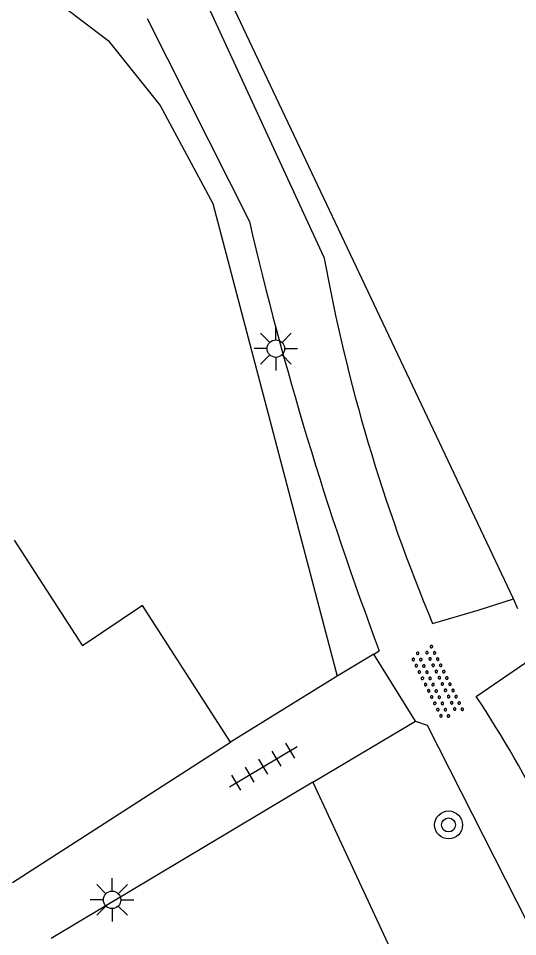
# Model space of a CAD drawing. Extents: x 126000 to 131009, y 393000 to 395500.
# Drawn here: x 130886.63 to 130900.95, y 395385.19 to 395411.51 of the extents above; entities that cross this region are included whole.
import ezdxf

# ---------------------------------------------------------------- set-up
doc = ezdxf.new("R2010")
doc.units = 0
for name, color, linetype in [('gg-afsc-erfafscheiding', 7, 'Continuous'), ('gg-afsc-hekwerk', 7, 'Continuous'), ('gg-afsc-muur', 7, 'Continuous'), ('gg-bbg-gedigitaliseerde bebouwing', 7, 'Continuous'), ('gg-bbg-hoofdgebouw', 7, 'Continuous'), ('gg-knt-onverhard', 7, 'Continuous'), ('gg-knt-verharding', 7, 'Continuous'), ('gt-symb-boom', 7, 'Continuous'), ('gt-symb-lichtmast', 7, 'Continuous'), ('gt-symb-overige verharding', 7, 'Continuous'), ('gt-symb-tegel verharding', 7, 'Continuous')]:
    doc.layers.add(name, color=color, linetype=linetype)

# ---------------------------------------------------------------- blocks, each defined once
blk = doc.blocks.new('gt0-LMAST')
at = {"layer": 'gt-symb-lichtmast'}
for p, q in [((-0.005, 0.246), (-0.005, 0.621)), ((-0.182, 0.173), (-0.447, 0.438)), ((0.172, 0.173), (0.437, 0.438)), ((-0.255, -0.004), (-0.63, -0.004)), ((-0.182, -0.181), (-0.447, -0.446)), ((-0.005, -0.254), (-0.005, -0.629)), ((0.437, -0.446), (0.172, -0.181)), ((0.245, -0.004), (0.62, -0.004))]:
    blk.add_line(p, q, dxfattribs=at)
blk.add_circle((-0.005, -0.004), 0.25, dxfattribs=at)
blk = doc.blocks.new('gt0-BOOM')
at = {"layer": 'gt-symb-boom'}
for radius in [0.4, 0.2]:
    blk.add_circle((0, 0), radius, dxfattribs=at)
blk = doc.blocks.new('gt0-TEG1')
at = {"layer": 'gt-symb-tegel verharding'}
for p, q in [((-1.125, 0), (1.125, 0)), ((-0.9, -0.25), (-0.9, 0.25)), ((-0.45, -0.25), (-0.45, 0.25)), ((0, -0.25), (0, 0.25)), ((0.45, -0.25), (0.45, 0.25)), ((0.9, -0.25), (0.9, 0.25))]:
    blk.add_line(p, q, dxfattribs=at)
blk = doc.blocks.new('gt0-OVH')
at = {"layer": 'gt-symb-overige verharding'}
for points in [[(-0.972, 0.298), (-0.967, 0.308), (-0.965, 0.319), (-0.966, 0.33), (-0.971, 0.34), (-0.978, 0.348), (-0.988, 0.353), (-0.999, 0.355), (-1.01, 0.354), (-1.02, 0.349), (-1.028, 0.342), (-1.033, 0.332), (-1.035, 0.321), (-1.034, 0.31), (-1.029, 0.3), (-1.022, 0.292), (-1.012, 0.287), (-1.001, 0.285), (-0.99, 0.286), (-0.98, 0.291)], [(-0.772, 0.298), (-0.767, 0.308), (-0.765, 0.319), (-0.766, 0.33), (-0.771, 0.34), (-0.778, 0.348), (-0.788, 0.353), (-0.799, 0.355), (-0.81, 0.354), (-0.82, 0.349), (-0.828, 0.342), (-0.833, 0.332), (-0.835, 0.321), (-0.834, 0.31), (-0.829, 0.3), (-0.822, 0.292), (-0.812, 0.287), (-0.801, 0.285), (-0.79, 0.286), (-0.78, 0.291)], [(-0.572, 0.298), (-0.567, 0.308), (-0.565, 0.319), (-0.566, 0.33), (-0.571, 0.34), (-0.578, 0.348), (-0.588, 0.353), (-0.599, 0.355), (-0.61, 0.354), (-0.62, 0.349), (-0.628, 0.342), (-0.633, 0.332), (-0.635, 0.321), (-0.634, 0.31), (-0.629, 0.3), (-0.622, 0.292), (-0.612, 0.287), (-0.601, 0.285), (-0.59, 0.286), (-0.58, 0.291)], [(-0.372, 0.298), (-0.367, 0.308), (-0.365, 0.319), (-0.366, 0.33), (-0.371, 0.34), (-0.378, 0.348), (-0.388, 0.353), (-0.399, 0.355), (-0.41, 0.354), (-0.42, 0.349), (-0.428, 0.342), (-0.433, 0.332), (-0.435, 0.321), (-0.434, 0.31), (-0.429, 0.3), (-0.422, 0.292), (-0.412, 0.287), (-0.401, 0.285), (-0.39, 0.286), (-0.38, 0.291)], [(-0.172, 0.298), (-0.167, 0.308), (-0.165, 0.319), (-0.166, 0.33), (-0.171, 0.34), (-0.178, 0.348), (-0.188, 0.353), (-0.199, 0.355), (-0.21, 0.354), (-0.22, 0.349), (-0.228, 0.342), (-0.233, 0.332), (-0.235, 0.321), (-0.234, 0.31), (-0.229, 0.3), (-0.222, 0.292), (-0.212, 0.287), (-0.201, 0.285), (-0.19, 0.286), (-0.18, 0.291)], [(0.028, 0.298), (0.033, 0.308), (0.035, 0.319), (0.034, 0.33), (0.029, 0.34), (0.022, 0.348), (0.012, 0.353), (0.001, 0.355), (-0.01, 0.354), (-0.02, 0.349), (-0.028, 0.342), (-0.033, 0.332), (-0.035, 0.321), (-0.034, 0.31), (-0.029, 0.3), (-0.022, 0.292), (-0.012, 0.287), (-0.001, 0.285), (0.01, 0.286), (0.02, 0.291)], [(0.228, 0.298), (0.233, 0.308), (0.235, 0.319), (0.234, 0.33), (0.229, 0.34), (0.222, 0.348), (0.212, 0.353), (0.201, 0.355), (0.19, 0.354), (0.18, 0.349), (0.172, 0.342), (0.167, 0.332), (0.165, 0.321), (0.166, 0.31), (0.171, 0.3), (0.178, 0.292), (0.188, 0.287), (0.199, 0.285), (0.21, 0.286), (0.22, 0.291)], [(0.428, 0.298), (0.433, 0.308), (0.435, 0.319), (0.434, 0.33), (0.429, 0.34), (0.422, 0.348), (0.412, 0.353), (0.401, 0.355), (0.39, 0.354), (0.38, 0.349), (0.372, 0.342), (0.367, 0.332), (0.365, 0.321), (0.366, 0.31), (0.371, 0.3), (0.378, 0.292), (0.388, 0.287), (0.399, 0.285), (0.41, 0.286), (0.42, 0.291)], [(0.628, 0.298), (0.633, 0.308), (0.635, 0.319), (0.634, 0.33), (0.629, 0.34), (0.622, 0.348), (0.612, 0.353), (0.601, 0.355), (0.59, 0.354), (0.58, 0.349), (0.572, 0.342), (0.567, 0.332), (0.565, 0.321), (0.566, 0.31), (0.571, 0.3), (0.578, 0.292), (0.588, 0.287), (0.599, 0.285), (0.61, 0.286), (0.62, 0.291)], [(0.828, 0.298), (0.833, 0.308), (0.835, 0.319), (0.834, 0.33), (0.829, 0.34), (0.822, 0.348), (0.812, 0.353), (0.801, 0.355), (0.79, 0.354), (0.78, 0.349), (0.772, 0.342), (0.767, 0.332), (0.765, 0.321), (0.766, 0.31), (0.771, 0.3), (0.778, 0.292), (0.788, 0.287), (0.799, 0.285), (0.81, 0.286), (0.82, 0.291)], [(1.028, 0.298), (1.033, 0.308), (1.035, 0.319), (1.034, 0.33), (1.029, 0.34), (1.022, 0.348), (1.012, 0.353), (1.001, 0.355), (0.99, 0.354), (0.98, 0.349), (0.972, 0.342), (0.967, 0.332), (0.965, 0.321), (0.966, 0.31), (0.971, 0.3), (0.978, 0.292), (0.988, 0.287), (0.999, 0.285), (1.01, 0.286), (1.02, 0.291)], [(-0.872, 0.106), (-0.867, 0.116), (-0.865, 0.126), (-0.866, 0.137), (-0.871, 0.147), (-0.878, 0.156), (-0.888, 0.161), (-0.899, 0.163), (-0.91, 0.162), (-0.92, 0.157), (-0.928, 0.15), (-0.933, 0.14), (-0.935, 0.129), (-0.934, 0.118), (-0.929, 0.108), (-0.922, 0.1), (-0.912, 0.095), (-0.901, 0.092), (-0.89, 0.094), (-0.88, 0.098)], [(-0.672, 0.106), (-0.667, 0.116), (-0.665, 0.126), (-0.666, 0.137), (-0.671, 0.147), (-0.678, 0.156), (-0.688, 0.161), (-0.699, 0.163), (-0.71, 0.162), (-0.72, 0.157), (-0.728, 0.15), (-0.733, 0.14), (-0.735, 0.129), (-0.734, 0.118), (-0.729, 0.108), (-0.722, 0.1), (-0.712, 0.095), (-0.701, 0.092), (-0.69, 0.094), (-0.68, 0.098)], [(-0.472, 0.106), (-0.467, 0.116), (-0.465, 0.126), (-0.466, 0.137), (-0.471, 0.147), (-0.478, 0.156), (-0.488, 0.161), (-0.499, 0.163), (-0.51, 0.162), (-0.52, 0.157), (-0.528, 0.15), (-0.533, 0.14), (-0.535, 0.129), (-0.534, 0.118), (-0.529, 0.108), (-0.522, 0.1), (-0.512, 0.095), (-0.501, 0.092), (-0.49, 0.094), (-0.48, 0.098)], [(-0.272, 0.106), (-0.267, 0.116), (-0.265, 0.126), (-0.266, 0.137), (-0.271, 0.147), (-0.278, 0.156), (-0.288, 0.161), (-0.299, 0.163), (-0.31, 0.162), (-0.32, 0.157), (-0.328, 0.15), (-0.333, 0.14), (-0.335, 0.129), (-0.334, 0.118), (-0.329, 0.108), (-0.322, 0.1), (-0.312, 0.095), (-0.301, 0.092), (-0.29, 0.094), (-0.28, 0.098)], [(-0.072, 0.106), (-0.067, 0.116), (-0.065, 0.126), (-0.066, 0.137), (-0.071, 0.147), (-0.078, 0.156), (-0.088, 0.161), (-0.099, 0.163), (-0.11, 0.162), (-0.12, 0.157), (-0.128, 0.15), (-0.133, 0.14), (-0.135, 0.129), (-0.134, 0.118), (-0.129, 0.108), (-0.122, 0.1), (-0.112, 0.095), (-0.101, 0.092), (-0.09, 0.094), (-0.08, 0.098)], [(0.128, 0.106), (0.133, 0.116), (0.135, 0.126), (0.134, 0.137), (0.129, 0.147), (0.122, 0.156), (0.112, 0.161), (0.101, 0.163), (0.09, 0.162), (0.08, 0.157), (0.072, 0.15), (0.067, 0.14), (0.065, 0.129), (0.066, 0.118), (0.071, 0.108), (0.078, 0.1), (0.088, 0.095), (0.099, 0.092), (0.11, 0.094), (0.12, 0.098)], [(0.328, 0.106), (0.333, 0.116), (0.335, 0.126), (0.334, 0.137), (0.329, 0.147), (0.322, 0.156), (0.312, 0.161), (0.301, 0.163), (0.29, 0.162), (0.28, 0.157), (0.272, 0.15), (0.267, 0.14), (0.265, 0.129), (0.266, 0.118), (0.271, 0.108), (0.278, 0.1), (0.288, 0.095), (0.299, 0.092), (0.31, 0.094), (0.32, 0.098)], [(0.528, 0.106), (0.533, 0.116), (0.535, 0.126), (0.534, 0.137), (0.529, 0.147), (0.522, 0.156), (0.512, 0.161), (0.501, 0.163), (0.49, 0.162), (0.48, 0.157), (0.472, 0.15), (0.467, 0.14), (0.465, 0.129), (0.466, 0.118), (0.471, 0.108), (0.478, 0.1), (0.488, 0.095), (0.499, 0.092), (0.51, 0.094), (0.52, 0.098)], [(0.728, 0.106), (0.733, 0.116), (0.735, 0.126), (0.734, 0.137), (0.729, 0.147), (0.722, 0.156), (0.712, 0.161), (0.701, 0.163), (0.69, 0.162), (0.68, 0.157), (0.672, 0.15), (0.667, 0.14), (0.665, 0.129), (0.666, 0.118), (0.671, 0.108), (0.678, 0.1), (0.688, 0.095), (0.699, 0.092), (0.71, 0.094), (0.72, 0.098)], [(0.928, 0.106), (0.933, 0.116), (0.935, 0.126), (0.934, 0.137), (0.929, 0.147), (0.922, 0.156), (0.912, 0.161), (0.901, 0.163), (0.89, 0.162), (0.88, 0.157), (0.872, 0.15), (0.867, 0.14), (0.865, 0.129), (0.866, 0.118), (0.871, 0.108), (0.878, 0.1), (0.888, 0.095), (0.899, 0.092), (0.91, 0.094), (0.92, 0.098)], [(-0.972, -0.142), (-0.967, -0.132), (-0.965, -0.121), (-0.966, -0.11), (-0.971, -0.1), (-0.978, -0.092), (-0.988, -0.087), (-0.999, -0.085), (-1.01, -0.086), (-1.02, -0.091), (-1.028, -0.098), (-1.033, -0.108), (-1.035, -0.119), (-1.034, -0.13), (-1.029, -0.14), (-1.022, -0.148), (-1.012, -0.153), (-1.001, -0.155), (-0.99, -0.154), (-0.98, -0.149)], [(-0.772, -0.142), (-0.767, -0.132), (-0.765, -0.121), (-0.766, -0.11), (-0.771, -0.1), (-0.778, -0.092), (-0.788, -0.087), (-0.799, -0.085), (-0.81, -0.086), (-0.82, -0.091), (-0.828, -0.098), (-0.833, -0.108), (-0.835, -0.119), (-0.834, -0.13), (-0.829, -0.14), (-0.822, -0.148), (-0.812, -0.153), (-0.801, -0.155), (-0.79, -0.154), (-0.78, -0.149)], [(-0.572, -0.142), (-0.567, -0.132), (-0.565, -0.121), (-0.566, -0.11), (-0.571, -0.1), (-0.578, -0.092), (-0.588, -0.087), (-0.599, -0.085), (-0.61, -0.086), (-0.62, -0.091), (-0.628, -0.098), (-0.633, -0.108), (-0.635, -0.119), (-0.634, -0.13), (-0.629, -0.14), (-0.622, -0.148), (-0.612, -0.153), (-0.601, -0.155), (-0.59, -0.154), (-0.58, -0.149)], [(-0.372, -0.142), (-0.367, -0.132), (-0.365, -0.121), (-0.366, -0.11), (-0.371, -0.1), (-0.378, -0.092), (-0.388, -0.087), (-0.399, -0.085), (-0.41, -0.086), (-0.42, -0.091), (-0.428, -0.098), (-0.433, -0.108), (-0.435, -0.119), (-0.434, -0.13), (-0.429, -0.14), (-0.422, -0.148), (-0.412, -0.153), (-0.401, -0.155), (-0.39, -0.154), (-0.38, -0.149)], [(-0.172, -0.142), (-0.167, -0.132), (-0.165, -0.121), (-0.166, -0.11), (-0.171, -0.1), (-0.178, -0.092), (-0.188, -0.087), (-0.199, -0.085), (-0.21, -0.086), (-0.22, -0.091), (-0.228, -0.098), (-0.233, -0.108), (-0.235, -0.119), (-0.234, -0.13), (-0.229, -0.14), (-0.222, -0.148), (-0.212, -0.153), (-0.201, -0.155), (-0.19, -0.154), (-0.18, -0.149)], [(0.028, -0.142), (0.033, -0.132), (0.035, -0.121), (0.034, -0.11), (0.029, -0.1), (0.022, -0.092), (0.012, -0.087), (0.001, -0.085), (-0.01, -0.086), (-0.02, -0.091), (-0.028, -0.098), (-0.033, -0.108), (-0.035, -0.119), (-0.034, -0.13), (-0.029, -0.14), (-0.022, -0.148), (-0.012, -0.153), (-0.001, -0.155), (0.01, -0.154), (0.02, -0.149)], [(0.228, -0.142), (0.233, -0.132), (0.235, -0.121), (0.234, -0.11), (0.229, -0.1), (0.222, -0.092), (0.212, -0.087), (0.201, -0.085), (0.19, -0.086), (0.18, -0.091), (0.172, -0.098), (0.167, -0.108), (0.165, -0.119), (0.166, -0.13), (0.171, -0.14), (0.178, -0.148), (0.188, -0.153), (0.199, -0.155), (0.21, -0.154), (0.22, -0.149)], [(0.428, -0.142), (0.433, -0.132), (0.435, -0.121), (0.434, -0.11), (0.429, -0.1), (0.422, -0.092), (0.412, -0.087), (0.401, -0.085), (0.39, -0.086), (0.38, -0.091), (0.372, -0.098), (0.367, -0.108), (0.365, -0.119), (0.366, -0.13), (0.371, -0.14), (0.378, -0.148), (0.388, -0.153), (0.399, -0.155), (0.41, -0.154), (0.42, -0.149)], [(0.628, -0.142), (0.633, -0.132), (0.635, -0.121), (0.634, -0.11), (0.629, -0.1), (0.622, -0.092), (0.612, -0.087), (0.601, -0.085), (0.59, -0.086), (0.58, -0.091), (0.572, -0.098), (0.567, -0.108), (0.565, -0.119), (0.566, -0.13), (0.571, -0.14), (0.578, -0.148), (0.588, -0.153), (0.599, -0.155), (0.61, -0.154), (0.62, -0.149)], [(0.828, -0.142), (0.833, -0.132), (0.835, -0.121), (0.834, -0.11), (0.829, -0.1), (0.822, -0.092), (0.812, -0.087), (0.801, -0.085), (0.79, -0.086), (0.78, -0.091), (0.772, -0.098), (0.767, -0.108), (0.765, -0.119), (0.766, -0.13), (0.771, -0.14), (0.778, -0.148), (0.788, -0.153), (0.799, -0.155), (0.81, -0.154), (0.82, -0.149)], [(1.028, -0.142), (1.033, -0.132), (1.035, -0.121), (1.034, -0.11), (1.029, -0.1), (1.022, -0.092), (1.012, -0.087), (1.001, -0.085), (0.99, -0.086), (0.98, -0.091), (0.972, -0.098), (0.967, -0.108), (0.965, -0.119), (0.966, -0.13), (0.971, -0.14), (0.978, -0.148), (0.988, -0.153), (0.999, -0.155), (1.01, -0.154), (1.02, -0.149)], [(-0.872, -0.334), (-0.867, -0.324), (-0.865, -0.314), (-0.866, -0.303), (-0.871, -0.293), (-0.878, -0.284), (-0.888, -0.279), (-0.899, -0.277), (-0.91, -0.278), (-0.92, -0.283), (-0.928, -0.29), (-0.933, -0.3), (-0.935, -0.311), (-0.934, -0.322), (-0.929, -0.332), (-0.922, -0.34), (-0.912, -0.345), (-0.901, -0.348), (-0.89, -0.346), (-0.88, -0.342)], [(-0.672, -0.334), (-0.667, -0.324), (-0.665, -0.314), (-0.666, -0.303), (-0.671, -0.293), (-0.678, -0.284), (-0.688, -0.279), (-0.699, -0.277), (-0.71, -0.278), (-0.72, -0.283), (-0.728, -0.29), (-0.733, -0.3), (-0.735, -0.311), (-0.734, -0.322), (-0.729, -0.332), (-0.722, -0.34), (-0.712, -0.345), (-0.701, -0.348), (-0.69, -0.346), (-0.68, -0.342)], [(-0.472, -0.334), (-0.467, -0.324), (-0.465, -0.314), (-0.466, -0.303), (-0.471, -0.293), (-0.478, -0.284), (-0.488, -0.279), (-0.499, -0.277), (-0.51, -0.278), (-0.52, -0.283), (-0.528, -0.29), (-0.533, -0.3), (-0.535, -0.311), (-0.534, -0.322), (-0.529, -0.332), (-0.522, -0.34), (-0.512, -0.345), (-0.501, -0.348), (-0.49, -0.346), (-0.48, -0.342)], [(-0.272, -0.334), (-0.267, -0.324), (-0.265, -0.314), (-0.266, -0.303), (-0.271, -0.293), (-0.278, -0.284), (-0.288, -0.279), (-0.299, -0.277), (-0.31, -0.278), (-0.32, -0.283), (-0.328, -0.29), (-0.333, -0.3), (-0.335, -0.311), (-0.334, -0.322), (-0.329, -0.332), (-0.322, -0.34), (-0.312, -0.345), (-0.301, -0.348), (-0.29, -0.346), (-0.28, -0.342)], [(-0.072, -0.334), (-0.067, -0.324), (-0.065, -0.314), (-0.066, -0.303), (-0.071, -0.293), (-0.078, -0.284), (-0.088, -0.279), (-0.099, -0.277), (-0.11, -0.278), (-0.12, -0.283), (-0.128, -0.29), (-0.133, -0.3), (-0.135, -0.311), (-0.134, -0.322), (-0.129, -0.332), (-0.122, -0.34), (-0.112, -0.345), (-0.101, -0.348), (-0.09, -0.346), (-0.08, -0.342)], [(0.128, -0.334), (0.133, -0.324), (0.135, -0.314), (0.134, -0.303), (0.129, -0.293), (0.122, -0.284), (0.112, -0.279), (0.101, -0.277), (0.09, -0.278), (0.08, -0.283), (0.072, -0.29), (0.067, -0.3), (0.065, -0.311), (0.066, -0.322), (0.071, -0.332), (0.078, -0.34), (0.088, -0.345), (0.099, -0.348), (0.11, -0.346), (0.12, -0.342)], [(0.328, -0.334), (0.333, -0.324), (0.335, -0.314), (0.334, -0.303), (0.329, -0.293), (0.322, -0.284), (0.312, -0.279), (0.301, -0.277), (0.29, -0.278), (0.28, -0.283), (0.272, -0.29), (0.267, -0.3), (0.265, -0.311), (0.266, -0.322), (0.271, -0.332), (0.278, -0.34), (0.288, -0.345), (0.299, -0.348), (0.31, -0.346), (0.32, -0.342)], [(0.528, -0.334), (0.533, -0.324), (0.535, -0.314), (0.534, -0.303), (0.529, -0.293), (0.522, -0.284), (0.512, -0.279), (0.501, -0.277), (0.49, -0.278), (0.48, -0.283), (0.472, -0.29), (0.467, -0.3), (0.465, -0.311), (0.466, -0.322), (0.471, -0.332), (0.478, -0.34), (0.488, -0.345), (0.499, -0.348), (0.51, -0.346), (0.52, -0.342)], [(0.728, -0.334), (0.733, -0.324), (0.735, -0.314), (0.734, -0.303), (0.729, -0.293), (0.722, -0.284), (0.712, -0.279), (0.701, -0.277), (0.69, -0.278), (0.68, -0.283), (0.672, -0.29), (0.667, -0.3), (0.665, -0.311), (0.666, -0.322), (0.671, -0.332), (0.678, -0.34), (0.688, -0.345), (0.699, -0.348), (0.71, -0.346), (0.72, -0.342)], [(0.928, -0.334), (0.933, -0.324), (0.935, -0.314), (0.934, -0.303), (0.929, -0.293), (0.922, -0.284), (0.912, -0.279), (0.901, -0.277), (0.89, -0.278), (0.88, -0.283), (0.872, -0.29), (0.867, -0.3), (0.865, -0.311), (0.866, -0.322), (0.871, -0.332), (0.878, -0.34), (0.888, -0.345), (0.899, -0.348), (0.91, -0.346), (0.92, -0.342)]]:
    blk.add_lwpolyline(points, close=True, dxfattribs=at)

msp = doc.modelspace()

# ---------------------------------------------------------------- linework, layer by layer
at = {"layer": 'gg-afsc-erfafscheiding'}
msp.add_line((130895.079, 395389.612), (130909.055, 395359.512), dxfattribs=at)
msp.add_lwpolyline([(130873.472, 395424.396), (130876.636, 395420.416), (130889.21, 395410.872), (130890.703, 395409.008), (130892.211, 395406.199), (130895.777, 395392.655)], dxfattribs=at)
at = {"layer": 'gg-afsc-hekwerk'}
msp.add_line((130900.954, 395394.584), (130900.83, 395394.872), dxfattribs=at)
at = {"layer": 'gg-afsc-muur'}
msp.add_line((130900.83, 395394.872), (130892.16, 395413.177), dxfattribs=at)
at = {"layer": 'gg-bbg-gedigitaliseerde bebouwing'}
for p, q in [((130886.51, 395396.55), (130888.47, 395393.52)), ((130890.195, 395394.676), (130888.47, 395393.52)), ((130892.716, 395390.764), (130890.195, 395394.676))]:
    msp.add_line(p, q, dxfattribs=at)
at = {"layer": 'gg-bbg-hoofdgebouw'}
msp.add_line((130886.467, 395386.737), (130892.716, 395390.764), dxfattribs=at)
at = {"layer": 'gg-knt-onverhard'}
for p, q in [((130895.393, 395404.671), (130891.899, 395412.231)), ((130890.326, 395411.505), (130893.256, 395405.686)), ((130899.755, 395392.074), (130901.516, 395393.271))]:
    msp.add_line(p, q, dxfattribs=at)
for points in [[(130898.508, 395394.161), (130899.811, 395394.543), (130900.83, 395394.872)], [(130898.35, 395391.251), (130905.421, 395377.317), (130911.327, 395364.646)]]:
    msp.add_lwpolyline(points, dxfattribs=at)
for centre, radius, start, end in [((130989.167, 395427.979), 98.468, 193.08506, 200.57125), ((130945.153, 395413.702), 50.573, 190.2872, 202.7308), ((130872.751, 395374.139), 32.417, 26.2495, 33.5896)]:
    msp.add_arc(centre, radius, start, end, dxfattribs=at)
at = {"layer": 'gg-knt-verharding'}
for p, q in [((130896.828, 395393.287), (130896.978, 395393.38)), ((130896.828, 395393.287), (130895.777, 395392.655)), ((130898.014, 395391.36), (130896.828, 395393.287)), ((130895.777, 395392.655), (130892.716, 395390.764)), ((130895.079, 395389.612), (130898.014, 395391.36)), ((130898.014, 395391.36), (130898.35, 395391.251)), ((130895.079, 395389.612), (130887.571, 395385.138))]:
    msp.add_line(p, q, dxfattribs=at)

# ---------------------------------------------------------------- block references
at = {"layer": 'gt-symb-boom'}
msp.add_blockref('gt0-BOOM', (130898.965, 395388.389), dxfattribs=at)
at = {"layer": 'gt-symb-lichtmast'}
for p in [(130894.02, 395402.044), (130889.326, 395386.246)]:
    msp.add_blockref('gt0-LMAST', p, dxfattribs=at)
at = {"layer": 'gt-symb-overige verharding', "rotation": -63.81947848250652}
msp.add_blockref('gt0-OVH', (130898.63, 395392.461), dxfattribs=at)
at = {"layer": 'gt-symb-tegel verharding', "rotation": 30.796713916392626}
msp.add_blockref('gt0-TEG1', (130893.655, 395390.057), dxfattribs=at)

doc.saveas('drawing.dxf')
